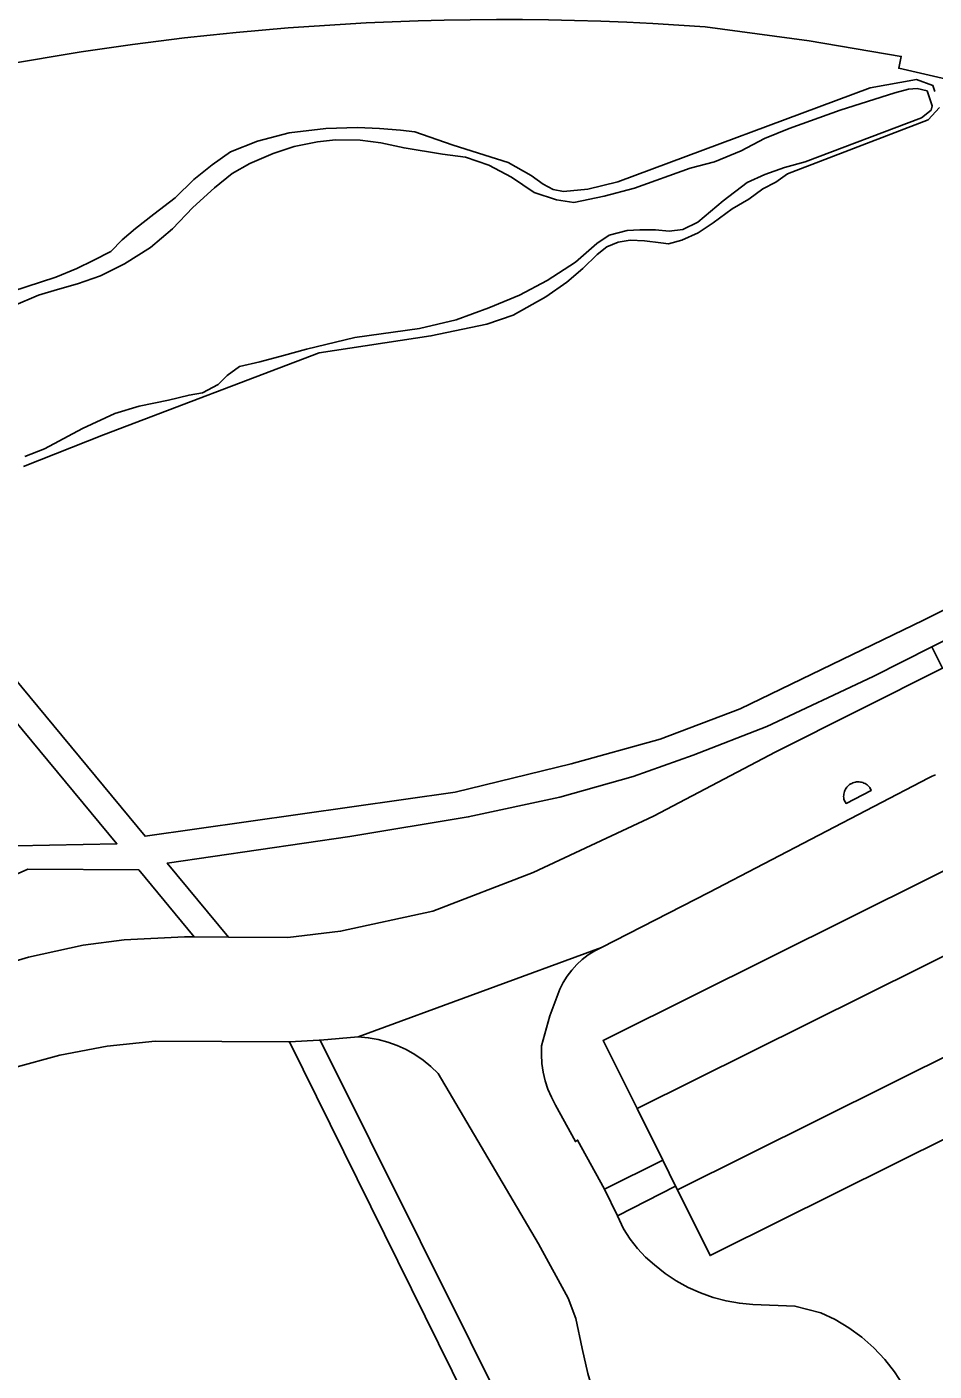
# Model space of a CAD drawing. Extents: x 158132 to 159664, y 385256 to 387218.
# Drawn here: x 158905.2 to 158967, y 386531.1 to 386622.8 of the extents above; entities that cross this region are included whole.
import ezdxf

# ---------------------------------------------------------------- set-up
doc = ezdxf.new("R2010")
doc.units = 0
for name, color, linetype in [('IMGEO_Berm_groen', 7, 'Continuous'), ('IMGEO_Groenvoorziening', 7, 'Continuous'), ('IMGEO_Oever', 7, 'Continuous'), ('IMGEO_Parkeervlak_open', 7, 'Continuous'), ('IMGEO_Rijbaan_lokaal_gesloten', 7, 'Continuous'), ('IMGEO_Verkeerseiland_gesloten', 7, 'Continuous'), ('IMGEO_Voetpad_open', 7, 'Continuous'), ('IMGEO_Waterloop', 7, 'Continuous')]:
    doc.layers.add(name, color=color, linetype=linetype)

msp = doc.modelspace()

# ---------------------------------------------------------------- linework, layer by layer
at = {"layer": 'IMGEO_Berm_groen'}
for points in [[(158947.923, 386568.966), (158956.255, 386573.351), (158967.618, 386579.062), (158966.888, 386580.514), (158962.894, 386578.49), (158955.645, 386575.078), (158950.621, 386573.123), (158946.536, 386571.665), (158941.518, 386570.272), (158935.278, 386568.917), (158927.214, 386567.597), (158914.755, 386565.776), (158918.932, 386560.733), (158922.981, 386560.708), (158926.583, 386561.122), (158932.877, 386562.49), (158939.698, 386565.128)], [(158888.134, 386552.008), (158896.528, 386556.235), (158900.722, 386557.985), (158905.296, 386559.356), (158909.029, 386560.169), (158911.811, 386560.551), (158915.942, 386560.751), (158916.604, 386560.747), (158912.811, 386565.304), (158905.257, 386565.368), (158862.009, 386546.043), (158864.7, 386540.134), (158867.232, 386541.45)], [(158933.232, 386551.431), (158932.742, 386551.905), (158932.214, 386552.337), (158931.651, 386552.722), (158931.057, 386553.059), (158930.437, 386553.343), (158929.795, 386553.574), (158929.136, 386553.75), (158928.464, 386553.869), (158927.784, 386553.931), (158925.181, 386553.7), (158938.844, 386526.305), (158943.976, 386529.104), (158943.442, 386530.98), (158943.039, 386532.692), (158942.623, 386534.737), (158942.1, 386536.114), (158940.076, 386539.822)]]:
    msp.add_lwpolyline(points, close=True, dxfattribs=at)
at = {"layer": 'IMGEO_Groenvoorziening'}
for points in [[(158974.19, 386617.77), (158964.64, 386619.963), (158964.809, 386620.765), (158958.519, 386621.835), (158951.428, 386622.779)], [(158923.062, 386615.547), (158925.566, 386615.842), (158927.727, 386615.93), (158929.22, 386615.854), (158930.668, 386615.733), (158931.638, 386615.623), (158934.181, 386614.746), (158936.422, 386614.037), (158938.004, 386613.537), (158939.577, 386612.642), (158940.393, 386612.062), (158941.074, 386611.702), (158941.785, 386611.547), (158943.444, 386611.723), (158945.485, 386612.219), (158962.684, 386618.615), (158965.849, 386619.183), (158966.969, 386618.784), (158967.096, 386618.366)], [(158967.426, 386617.282), (158966.633, 386616.441), (158957.041, 386612.756), (158956.247, 386612.201), (158955.372, 386611.736), (158954.406, 386611.043), (158953.288, 386610.366), (158951.98, 386609.424), (158950.968, 386608.739), (158949.851, 386608.237), (158948.94, 386607.984), (158948.425, 386608.054), (158947.311, 386608.196), (158946.325, 386608.246), (158945.506, 386608.099), (158944.731, 386607.784), (158944.084, 386607.272), (158943.101, 386606.314), (158941.997, 386605.386), (158940.582, 386604.37), (158938.347, 386603.13), (158936.547, 386602.509), (158932.737, 386601.709), (158925.118, 386600.553), (158910.415, 386594.959), (158904.947, 386592.817)], [(158904.16, 386604.735), (158907.153, 386605.723), (158908.596, 386606.315), (158909.713, 386606.855), (158910.906, 386607.463), (158911.684, 386608.271), (158912.605, 386609.025), (158913.845, 386610.004), (158915.291, 386611.119), (158916.571, 386612.372), (158917.827, 386613.374), (158919.075, 386614.255), (158920.913, 386614.981), (158923.062, 386615.547)], [(158895.75, 386588.722), (158913.243, 386567.601), (158934.386, 386570.616), (158942.298, 386572.549), (158948.361, 386574.231), (158953.823, 386576.286), (158966.331, 386582.334), (158988.97, 386593.688)], [(158818.274, 386573.982), (158823.219, 386558.591), (158827.673, 386544.404), (158828.465, 386542.482), (158829.431, 386540.642), (158830.562, 386538.899), (158831.85, 386537.267), (158833.528, 386535.481), (158904.424, 386566.953), (158911.325, 386567.095), (158894.347, 386587.559), (158893.663, 386588.396), (158893.443, 386588.31), (158873.2, 386579.108), (158871.542, 386578.36), (158847.34, 386567.437), (158827.03, 386558.038), (158825.502, 386558.414), (158824.821, 386559.923), (158825.762, 386561.296), (158845.967, 386570.813), (158869.71, 386581.022)], [(158967.141, 386571.788), (158966.91, 386571.698), (158966.688, 386571.59), (158951.691, 386563.771), (158944.361, 386560.028), (158943.903, 386559.794), (158943.468, 386559.52), (158943.06, 386559.207), (158942.682, 386558.859), (158942.337, 386558.478), (158942.028, 386558.067), (158941.758, 386557.629), (158941.529, 386557.169), (158940.849, 386555.368), (158940.288, 386553.325), (158940.268, 386552.722), (158940.302, 386552.12), (158940.388, 386551.523), (158940.525, 386550.936), (158940.714, 386550.363), (158940.951, 386549.808), (158941.237, 386549.277), (158942.595, 386546.789), (158942.735, 386546.886), (158944.573, 386543.55), (158948.545, 386545.517), (158946.794, 386549.038), (158944.481, 386553.688), (158945.072, 386553.982), (158972.134, 386567.44)], [(159000, 386563.002), (158952.367, 386539.314), (158951.776, 386539.02), (158949.547, 386543.502), (158949.421, 386543.755), (158945.46, 386541.715), (158945.879, 386540.83), (158946.314, 386540.143), (158946.814, 386539.5), (158947.374, 386538.909), (158947.988, 386538.375), (158948.707, 386537.804), (158949.471, 386537.293), (158950.275, 386536.848), (158951.113, 386536.471), (158951.979, 386536.164), (158952.868, 386535.93), (158953.773, 386535.771), (158954.687, 386535.687), (158957.553, 386535.573), (158959.333, 386535.123), (158960.31, 386534.647), (158961.239, 386534.086), (158962.115, 386533.444), (158962.93, 386532.726), (158963.678, 386531.938), (158964.352, 386531.087)], [(158936.964, 386525.527), (158923.1, 386553.597), (158923.02, 386553.593), (158913.931, 386553.627), (158910.668, 386553.289), (158907.444, 386552.684), (158904.28, 386551.816), (158898.915, 386549.666), (158891.4, 386545.834), (158871.296, 386535.33), (158863.436, 386531.345), (158857.168, 386528.288)]]:
    msp.add_lwpolyline(points, dxfattribs=at)
msp.add_arc((158937.681, 386434.202), 189.077, 85.83071, 103.07568, dxfattribs=at)
at = {"layer": 'IMGEO_Oever'}
for points in [[(158967.096, 386618.366), (158966.969, 386618.784), (158965.849, 386619.183), (158962.684, 386618.615), (158945.485, 386612.219), (158943.444, 386611.723), (158941.785, 386611.547), (158941.074, 386611.702), (158940.393, 386612.062), (158939.577, 386612.642), (158938.004, 386613.537), (158936.422, 386614.037), (158934.181, 386614.746), (158931.638, 386615.623), (158930.668, 386615.733), (158929.22, 386615.854), (158927.727, 386615.93), (158925.566, 386615.842), (158923.062, 386615.547), (158920.913, 386614.981), (158919.075, 386614.255), (158917.827, 386613.374), (158916.571, 386612.372), (158915.291, 386611.119), (158913.845, 386610.004), (158912.605, 386609.025), (158911.684, 386608.271), (158910.906, 386607.463), (158909.713, 386606.855), (158908.596, 386606.315), (158907.153, 386605.723), (158904.16, 386604.735)], [(158904.27, 386603.754), (158905.972, 386604.496), (158907.278, 386604.869), (158908.63, 386605.271), (158910.209, 386605.817), (158911.851, 386606.621), (158913.615, 386607.749), (158915.115, 386609.008), (158916.495, 386610.465), (158917.98, 386611.8), (158919.19, 386612.794), (158920.399, 386613.456), (158921.987, 386614.153), (158923.414, 386614.631), (158925, 386614.935), (158926.237, 386615.08), (158927.92, 386615.049), (158929.314, 386614.883), (158930.912, 386614.527), (158933.534, 386614.112), (158935.087, 386613.892), (158936.676, 386613.354), (158938.242, 386612.535), (158939.784, 386611.481), (158941.29, 386610.996), (158942.487, 386610.808), (158944.544, 386611.238), (158946.624, 386611.774), (158950.414, 386613.151), (158952.069, 386613.575), (158953.9, 386614.324), (158955.481, 386615.173), (158957.16, 386615.847), (158960.631, 386617.112), (158964.374, 386618.284), (158965.308, 386618.537), (158965.9, 386618.572), (158966.566, 386618.417), (158966.925, 386617.407), (158966.856, 386617.104), (158966.186, 386616.569), (158958.248, 386613.583), (158956.844, 386613.188), (158955.499, 386612.724), (158954.291, 386612.169), (158952.67, 386610.91), (158950.942, 386609.463), (158949.916, 386608.96), (158948.99, 386608.851), (158948.051, 386608.939), (158946.974, 386608.944), (158946.11, 386608.91), (158944.895, 386608.583), (158944.05, 386608.011), (158942.604, 386606.751), (158940.672, 386605.487), (158938.787, 386604.48), (158936.682, 386603.619), (158934.457, 386602.803), (158931.952, 386602.216), (158927.551, 386601.608), (158925.57, 386601.118), (158924.257, 386600.798), (158922.685, 386600.381), (158921.061, 386599.942), (158919.679, 386599.637), (158918.835, 386599.012), (158918.24, 386598.401), (158917.169, 386597.822), (158916.25, 386597.683), (158914.854, 386597.333), (158912.842, 386596.918), (158911.187, 386596.426), (158908.976, 386595.406), (158906.391, 386594.016), (158905.054, 386593.491)], [(158904.947, 386592.817), (158910.415, 386594.959), (158925.118, 386600.553), (158932.737, 386601.709), (158936.547, 386602.509), (158938.347, 386603.13), (158940.582, 386604.37), (158941.997, 386605.386), (158943.101, 386606.314), (158944.084, 386607.272), (158944.731, 386607.784), (158945.506, 386608.099), (158946.325, 386608.246), (158947.311, 386608.196), (158948.425, 386608.054), (158948.94, 386607.984), (158949.851, 386608.237), (158950.968, 386608.739), (158951.98, 386609.424), (158953.288, 386610.366), (158954.406, 386611.043), (158955.372, 386611.736), (158956.247, 386612.201), (158957.041, 386612.756), (158966.633, 386616.441), (158967.426, 386617.282)]]:
    msp.add_lwpolyline(points, dxfattribs=at)
at = {"layer": 'IMGEO_Parkeervlak_open'}
for points in [[(159008.517, 386572.83), (159007.664, 386574.546), (159006.705, 386576.473), (159005.763, 386578.367), (159001.483, 386576.238), (158978.103, 386564.61), (158975.791, 386569.259), (158972.134, 386567.44), (158974.482, 386562.809), (158974.096, 386562.617), (158946.794, 386549.038), (158948.545, 386545.517), (158949.421, 386543.755), (158949.547, 386543.502), (158988.194, 386562.724)], [(159000, 386563.002), (159010.747, 386568.346), (159008.517, 386572.83), (158988.194, 386562.724), (158949.547, 386543.502), (158951.776, 386539.02), (158952.367, 386539.314)], [(158972.134, 386567.44), (158945.072, 386553.982), (158944.481, 386553.688), (158946.794, 386549.038), (158974.096, 386562.617), (158974.482, 386562.809)]]:
    msp.add_lwpolyline(points, close=True, dxfattribs=at)
at = {"layer": 'IMGEO_Rijbaan_lokaal_gesloten'}
for points in [[(158951.428, 386622.779), (158958.519, 386621.835), (158964.809, 386620.765), (158964.64, 386619.963), (158974.19, 386617.77)], [(158967.618, 386579.062), (158956.255, 386573.351), (158947.923, 386568.966), (158939.698, 386565.128), (158932.877, 386562.49), (158926.583, 386561.122), (158922.981, 386560.708), (158918.932, 386560.733), (158916.604, 386560.747), (158915.942, 386560.751), (158911.811, 386560.551), (158909.029, 386560.169), (158905.296, 386559.356), (158900.722, 386557.985)], [(158944.361, 386560.028), (158951.691, 386563.771), (158966.688, 386571.59), (158966.91, 386571.698), (158967.141, 386571.788)], [(158857.168, 386528.288), (158863.436, 386531.345), (158871.296, 386535.33), (158891.4, 386545.834), (158898.915, 386549.666), (158904.28, 386551.816), (158907.444, 386552.684), (158910.668, 386553.289), (158913.931, 386553.627), (158923.02, 386553.593), (158923.1, 386553.597), (158925.12, 386553.695), (158925.181, 386553.7), (158927.784, 386553.931), (158944.361, 386560.028)], [(158949.471, 386537.293), (158948.707, 386537.804), (158947.988, 386538.375), (158947.374, 386538.909), (158946.814, 386539.5), (158946.314, 386540.143), (158945.879, 386540.83), (158945.46, 386541.715), (158944.573, 386543.55), (158942.735, 386546.886), (158942.595, 386546.789), (158941.237, 386549.277), (158940.951, 386549.808), (158940.714, 386550.363), (158940.525, 386550.936), (158940.388, 386551.523), (158940.302, 386552.12), (158940.268, 386552.722), (158940.288, 386553.325), (158940.849, 386555.368), (158941.529, 386557.169), (158941.758, 386557.629), (158942.028, 386558.067), (158942.337, 386558.478), (158942.682, 386558.859), (158943.06, 386559.207), (158943.468, 386559.52), (158943.903, 386559.794), (158944.361, 386560.028), (158927.784, 386553.931), (158928.464, 386553.869), (158929.136, 386553.75), (158929.795, 386553.574), (158930.437, 386553.343), (158931.057, 386553.059), (158931.651, 386552.722), (158932.214, 386552.337), (158932.742, 386551.905), (158933.232, 386551.431), (158940.076, 386539.822), (158942.1, 386536.114), (158942.623, 386534.737), (158943.039, 386532.692), (158943.442, 386530.98)], [(158953.941, 386512.964), (158965.638, 386518.872), (158966.629, 386516.952), (158969.978, 386518.649), (158966.307, 386526.011), (158966.056, 386528.038), (158964.948, 386530.179), (158964.352, 386531.087), (158963.678, 386531.938), (158962.93, 386532.726), (158962.115, 386533.444), (158961.239, 386534.086), (158960.31, 386534.647), (158959.333, 386535.123), (158957.553, 386535.573), (158954.687, 386535.687), (158953.773, 386535.771), (158952.868, 386535.93), (158951.979, 386536.164), (158951.113, 386536.471), (158950.275, 386536.848), (158949.471, 386537.293)]]:
    msp.add_lwpolyline(points, dxfattribs=at)
msp.add_lwpolyline([(158960.893, 386570.138), (158960.882, 386570.223), (158960.878, 386570.309), (158960.881, 386570.394), (158960.891, 386570.48), (158960.909, 386570.564), (158960.934, 386570.646), (158960.966, 386570.725), (158961.005, 386570.802), (158961.05, 386570.875), (158961.101, 386570.944), (158961.158, 386571.008), (158961.221, 386571.067), (158961.288, 386571.12), (158961.36, 386571.168), (158961.435, 386571.209), (158961.514, 386571.243), (158961.595, 386571.271), (158961.678, 386571.291), (158961.763, 386571.304), (158961.849, 386571.31), (158961.934, 386571.309), (158962.02, 386571.3), (158962.104, 386571.283), (158962.187, 386571.26), (158962.267, 386571.229), (158962.344, 386571.192), (158962.418, 386571.148), (158962.488, 386571.098), (158962.553, 386571.042), (158962.613, 386570.981), (158962.668, 386570.915), (158962.762, 386570.733), (158961.042, 386569.844), (158960.912, 386570.054)], close=True, dxfattribs=at)
msp.add_arc((158937.681, 386434.202), 189.077, 85.83071, 103.07568, dxfattribs=at)
at = {"layer": 'IMGEO_Verkeerseiland_gesloten'}
msp.add_lwpolyline([(158962.762, 386570.733), (158962.668, 386570.915), (158962.613, 386570.981), (158962.553, 386571.042), (158962.488, 386571.098), (158962.418, 386571.148), (158962.344, 386571.192), (158962.267, 386571.229), (158962.187, 386571.26), (158962.104, 386571.283), (158962.02, 386571.3), (158961.934, 386571.309), (158961.849, 386571.31), (158961.763, 386571.304), (158961.678, 386571.291), (158961.595, 386571.271), (158961.514, 386571.243), (158961.435, 386571.209), (158961.36, 386571.168), (158961.288, 386571.12), (158961.221, 386571.067), (158961.158, 386571.008), (158961.101, 386570.944), (158961.05, 386570.875), (158961.005, 386570.802), (158960.966, 386570.725), (158960.934, 386570.646), (158960.909, 386570.564), (158960.891, 386570.48), (158960.881, 386570.394), (158960.878, 386570.309), (158960.882, 386570.223), (158960.893, 386570.138), (158960.912, 386570.054), (158961.042, 386569.844)], close=True, dxfattribs=at)
at = {"layer": 'IMGEO_Voetpad_open'}
for points in [[(158988.97, 386593.688), (158966.331, 386582.334), (158953.823, 386576.286), (158948.361, 386574.231), (158942.298, 386572.549), (158934.386, 386570.616), (158913.243, 386567.601), (158895.75, 386588.722)], [(158894.347, 386587.559), (158911.325, 386567.095), (158904.424, 386566.953)], [(158862.009, 386546.043), (158905.257, 386565.368), (158912.811, 386565.304), (158916.604, 386560.747), (158918.932, 386560.733), (158914.755, 386565.776), (158927.214, 386567.597), (158935.278, 386568.917), (158941.518, 386570.272), (158946.536, 386571.665), (158950.621, 386573.123), (158955.645, 386575.078), (158962.894, 386578.49), (158966.888, 386580.514), (158968.479, 386581.321)], [(158938.844, 386526.305), (158925.181, 386553.7), (158925.12, 386553.695), (158923.1, 386553.597), (158936.964, 386525.527)]]:
    msp.add_lwpolyline(points, dxfattribs=at)
for points in [[(158968.479, 386581.321), (158966.888, 386580.514), (158967.618, 386579.062), (158969.211, 386579.862)], [(158949.421, 386543.755), (158948.545, 386545.517), (158944.573, 386543.55), (158945.46, 386541.715)]]:
    msp.add_lwpolyline(points, close=True, dxfattribs=at)
at = {"layer": 'IMGEO_Waterloop'}
msp.add_lwpolyline([(158905.054, 386593.491), (158906.391, 386594.016), (158908.976, 386595.406), (158911.187, 386596.426), (158912.842, 386596.918), (158914.854, 386597.333), (158916.25, 386597.683), (158917.169, 386597.822), (158918.24, 386598.401), (158918.835, 386599.012), (158919.679, 386599.637), (158921.061, 386599.942), (158922.685, 386600.381), (158924.257, 386600.798), (158925.57, 386601.118), (158927.551, 386601.608), (158931.952, 386602.216), (158934.457, 386602.803), (158936.682, 386603.619), (158938.787, 386604.48), (158940.672, 386605.487), (158942.604, 386606.751), (158944.05, 386608.011), (158944.895, 386608.583), (158946.11, 386608.91), (158946.974, 386608.944), (158948.051, 386608.939), (158948.99, 386608.851), (158949.916, 386608.96), (158950.942, 386609.463), (158952.67, 386610.91), (158954.291, 386612.169), (158955.499, 386612.724), (158956.844, 386613.188), (158958.248, 386613.583), (158966.186, 386616.569), (158966.856, 386617.104), (158966.925, 386617.407), (158966.566, 386618.417), (158965.9, 386618.572), (158965.308, 386618.537), (158964.374, 386618.284), (158960.631, 386617.112), (158957.16, 386615.847), (158955.481, 386615.173), (158953.9, 386614.324), (158952.069, 386613.575), (158950.414, 386613.151), (158946.624, 386611.774), (158944.544, 386611.238), (158942.487, 386610.808), (158941.29, 386610.996), (158939.784, 386611.481), (158938.242, 386612.535), (158936.676, 386613.354), (158935.087, 386613.892), (158933.534, 386614.112), (158930.912, 386614.527), (158929.314, 386614.883), (158927.92, 386615.049), (158926.237, 386615.08), (158925, 386614.935), (158923.414, 386614.631), (158921.987, 386614.153), (158920.399, 386613.456), (158919.19, 386612.794), (158917.98, 386611.8), (158916.495, 386610.465), (158915.115, 386609.008), (158913.615, 386607.749), (158911.851, 386606.621), (158910.209, 386605.817), (158908.63, 386605.271), (158907.278, 386604.869), (158905.972, 386604.496), (158904.27, 386603.754)], dxfattribs=at)

doc.saveas('drawing.dxf')
